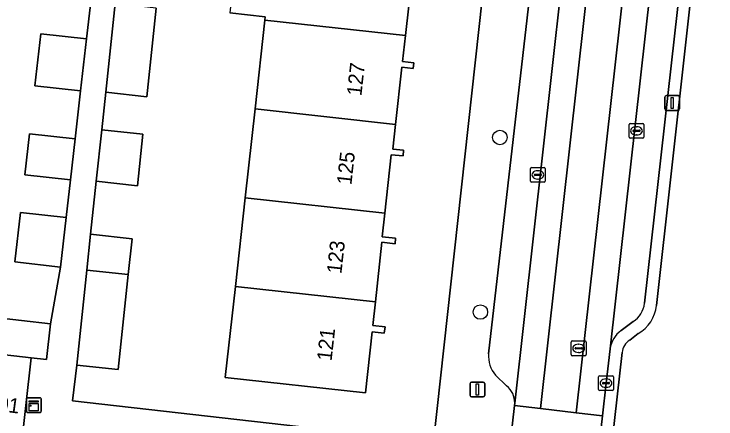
# Model space of a CAD drawing. Extents: x 162082 to 163401, y 388089 to 388636.
# Drawn here: x 163126.89 to 163174.31, y 388417.28 to 388444.63 of the extents above; entities that cross this region are included whole.
import ezdxf

# ---------------------------------------------------------------- set-up
doc = ezdxf.new("R2010")
doc.units = 0
for name, color, linetype in [('IMGEO_Boom', 7, 'Continuous'), ('IMGEO_Erf', 7, 'Continuous'), ('IMGEO_Grasland_overig', 7, 'Continuous'), ('IMGEO_Kast', 7, 'Continuous'), ('IMGEO_Kolk', 7, 'Continuous'), ('IMGEO_Lichtmast', 7, 'Continuous'), ('IMGEO_Pand', 7, 'Continuous'), ('IMGEO_Pand_nummerreeks', 7, 'Continuous'), ('IMGEO_Parkeervlak_open', 7, 'Continuous'), ('IMGEO_Rijbaan_lokaal_gesloten', 7, 'Continuous'), ('IMGEO_Rijbaan_lokaal_open', 7, 'Continuous'), ('IMGEO_Rioolput', 7, 'Continuous'), ('IMGEO_Voetpad_open', 7, 'Continuous')]:
    doc.layers.add(name, color=color, linetype=linetype)

msp = doc.modelspace()

# ---------------------------------------------------------------- linework, layer by layer
at = {"layer": 'IMGEO_Boom'}
for centre in [(163159.711, 388436.297), (163158.392, 388424.502)]:
    msp.add_circle(centre, 0.489, dxfattribs=at)
at = {"layer": 'IMGEO_Erf'}
for points in [[(163136.499, 388445.039), (163135.864, 388439.038), (163133.081, 388439.346), (163132.814, 388436.82), (163135.598, 388436.525), (163135.228, 388433.037), (163132.446, 388433.344), (163132.062, 388429.769), (163134.861, 388429.459), (163134.592, 388427.034), (163133.914, 388420.629), (163131.13, 388420.924), (163130.828, 388418.51), (163155.217, 388415.732), (163161.578, 388473.502)], [(163153.759, 388447.005), (163153.335, 388443.175), (163153.142, 388441.426), (163153.894, 388441.343), (163153.851, 388440.955), (163153.096, 388441.039), (163152.67, 388437.177), (163152.486, 388435.513), (163153.211, 388435.432), (163153.168, 388435.045), (163152.376, 388435.133), (163151.939, 388431.185), (163151.763, 388429.593), (163152.668, 388429.493), (163152.627, 388429.12), (163151.747, 388429.217), (163151.302, 388425.185), (163151.127, 388423.605), (163151.951, 388423.514), (163151.902, 388423.069), (163151.092, 388423.159), (163150.637, 388419.037), (163141.162, 388420.085), (163141.842, 388426.232), (163142.505, 388432.23), (163143.168, 388438.229), (163143.832, 388444.227), (163143.857, 388444.454), (163141.468, 388444.718)], [(163125.413, 388424.162), (163129.348, 388423.717), (163130.027, 388427.533), (163126.946, 388427.885), (163127.328, 388431.234), (163130.409, 388430.882), (163130.7, 388433.432), (163127.618, 388433.776), (163127.934, 388436.552), (163131.016, 388436.201), (163131.385, 388439.44), (163128.303, 388439.785), (163128.704, 388443.305), (163131.786, 388442.953), (163132.07, 388445.448)]]:
    msp.add_lwpolyline(points, dxfattribs=at)
at = {"layer": 'IMGEO_Grasland_overig'}
for points in [[(163174.308, 388460.946), (163170.288, 388424.956)], [(163169.048, 388423.046), (163168.482, 388422.608)], [(163167.971, 388421.771), (163166.461, 388408.388)]]:
    msp.add_lwpolyline(points, dxfattribs=at)
for centre, radius, start, end in [((163167.822, 388425.199), 2.478, 299.6513, 354.3642), ((163169.088, 388421.664), 1.122, 122.6841, 174.5066)]:
    msp.add_arc(centre, radius, start, end, dxfattribs=at)
at = {"layer": 'IMGEO_Kast'}
for p, q in [((163127.721, 388417.79), (163127.721, 388418.631)), ((163127.721, 388418.631), (163127.721, 388417.79)), ((163127.796, 388418.715), (163128.637, 388418.715)), ((163128.637, 388418.715), (163127.796, 388418.715)), ((163128.721, 388418.64), (163128.721, 388417.799)), ((163128.721, 388417.799), (163128.721, 388418.64)), ((163128.646, 388417.715), (163127.805, 388417.715)), ((163127.805, 388417.715), (163128.646, 388417.715))]:
    msp.add_line(p, q, dxfattribs=at)
for points in [[(163127.916, 388418.505), (163128.516, 388418.505), (163128.516, 388418.42), (163127.916, 388418.42), (163127.916, 388418.505)], [(163127.916, 388418.33), (163128.516, 388418.33), (163128.516, 388417.841), (163127.916, 388417.841), (163127.916, 388418.33)]]:
    msp.add_lwpolyline(points, dxfattribs=at)
msp.add_circle((163128, 388418.179), 0.0377, dxfattribs=at)
for centre, start, end in [((163127.799, 388418.637), 92.4484, 184.2845), ((163127.799, 388418.637), 92.4484, 184.2845), ((163128.643, 388418.637), 2.4484, 94.2845), ((163128.643, 388418.637), 2.4484, 94.2845), ((163128.643, 388417.793), 272.4484, 4.2845), ((163128.643, 388417.793), 272.4484, 4.2845), ((163127.799, 388417.793), 182.4484, 274.2845), ((163127.799, 388417.793), 182.4484, 274.2845)]:
    msp.add_arc(centre, 0.0779, start, end, dxfattribs=at)
at = {"layer": 'IMGEO_Kolk'}
for p, q in [((163168.513, 388437.245), (163169.365, 388437.245)), ((163168.438, 388436.319), (163168.438, 388437.171)), ((163168.74, 388436.788), (163169.138, 388436.788)), ((163168.926, 388437.025), (163168.951, 388437.025)), ((163169.439, 388437.171), (163169.439, 388436.319)), ((163168.697, 388436.739), (163168.697, 388436.751)), ((163169.135, 388436.702), (163168.737, 388436.702)), ((163168.949, 388436.465), (163168.924, 388436.465)), ((163169.181, 388436.751), (163169.181, 388436.739)), ((163169.365, 388436.245), (163168.513, 388436.245)), ((163161.778, 388433.342), (163161.778, 388434.194)), ((163161.853, 388434.268), (163162.705, 388434.268)), ((163162.266, 388434.048), (163162.291, 388434.048)), ((163162.779, 388434.194), (163162.779, 388433.342)), ((163162.037, 388433.762), (163162.037, 388433.774)), ((163162.475, 388433.725), (163162.077, 388433.725)), ((163162.08, 388433.811), (163162.478, 388433.811)), ((163162.289, 388433.488), (163162.264, 388433.488)), ((163162.521, 388433.774), (163162.521, 388433.762)), ((163162.705, 388433.268), (163161.853, 388433.268)), ((163166.457, 388420.205), (163167.309, 388420.205)), ((163166.382, 388419.279), (163166.382, 388420.131)), ((163166.641, 388419.699), (163166.641, 388419.711)), ((163166.684, 388419.748), (163167.082, 388419.748)), ((163166.87, 388419.985), (163166.895, 388419.985)), ((163167.125, 388419.711), (163167.125, 388419.699)), ((163167.383, 388420.131), (163167.383, 388419.279)), ((163167.079, 388419.662), (163166.681, 388419.662)), ((163166.893, 388419.425), (163166.868, 388419.425)), ((163167.309, 388419.205), (163166.457, 388419.205))]:
    msp.add_line(p, q, dxfattribs=at)
for points in [[(163168.513, 388437.245), (163169.365, 388437.245)], [(163168.438, 388436.319), (163168.438, 388437.171)], [(163169.439, 388437.171), (163169.439, 388436.319)], [(163169.365, 388436.245), (163168.513, 388436.245)], [(163161.778, 388433.342), (163161.778, 388434.194)], [(163161.853, 388434.268), (163162.705, 388434.268)], [(163162.779, 388434.194), (163162.779, 388433.342)], [(163162.705, 388433.268), (163161.853, 388433.268)], [(163166.457, 388420.205), (163167.309, 388420.205)], [(163166.382, 388419.279), (163166.382, 388420.131)], [(163167.383, 388420.131), (163167.383, 388419.279)], [(163167.309, 388419.205), (163166.457, 388419.205)]]:
    msp.add_lwpolyline(points, dxfattribs=at)
for centre, radius, start, end in [((163168.515, 388437.169), 0.0765, 91.552, 178.448), ((163168.515, 388437.169), 0.0765, 91.552, 178.448), ((163169.363, 388437.169), 0.0765, 1.552, 88.448), ((163169.363, 388437.169), 0.0765, 1.552, 88.448), ((163168.737, 388436.748), 0.0403, 85.8775, 175.7526), ((163169.142, 388436.75), 0.0386, 1.7309, 96.639), ((163168.515, 388436.321), 0.0765, 181.552, 268.448), ((163168.515, 388436.321), 0.0765, 181.552, 268.448), ((163168.734, 388436.738), 0.0366, 178.938, 274.7102), ((163169.138, 388436.745), 0.043, 264.8664, 352.4533), ((163169.363, 388436.321), 0.0765, 271.552, 358.448), ((163169.363, 388436.321), 0.0765, 271.552, 358.448), ((163161.855, 388434.192), 0.0765, 91.552, 178.448), ((163161.855, 388434.192), 0.0765, 91.552, 178.448), ((163162.703, 388434.192), 0.0765, 1.552, 88.448), ((163162.703, 388434.192), 0.0765, 1.552, 88.448), ((163162.077, 388433.771), 0.0403, 85.8775, 175.7526), ((163162.074, 388433.761), 0.0366, 178.938, 274.7102), ((163162.478, 388433.768), 0.043, 264.8664, 352.4533), ((163162.482, 388433.773), 0.0386, 1.7309, 96.639), ((163161.855, 388433.344), 0.0765, 181.552, 268.448), ((163161.855, 388433.344), 0.0765, 181.552, 268.448), ((163162.703, 388433.344), 0.0765, 271.552, 358.448), ((163162.703, 388433.344), 0.0765, 271.552, 358.448), ((163166.459, 388420.129), 0.0765, 91.552, 178.448), ((163166.459, 388420.129), 0.0765, 91.552, 178.448), ((163167.307, 388420.129), 0.0765, 1.552, 88.448), ((163167.307, 388420.129), 0.0765, 1.552, 88.448), ((163166.681, 388419.708), 0.0403, 85.8775, 175.7526), ((163166.678, 388419.698), 0.0366, 178.938, 274.7102), ((163167.082, 388419.705), 0.043, 264.8664, 352.4533), ((163167.086, 388419.71), 0.0386, 1.7309, 96.639), ((163166.459, 388419.281), 0.0765, 181.552, 268.448), ((163166.459, 388419.281), 0.0765, 181.552, 268.448), ((163167.307, 388419.281), 0.0765, 271.552, 358.448), ((163167.307, 388419.281), 0.0765, 271.552, 358.448)]:
    msp.add_arc(centre, radius, start, end, dxfattribs=at)
for centre, major_axis, ratio, start_param, end_param in [((163168.925, 388436.745), (-0.387, 0.002), 0.722429, 4.712389, 7.853982), ((163168.95, 388436.745), (-0.39, 0.002), 0.717154, 1.570796, 4.712389), ((163162.265, 388433.768), (-0.387, 0.002), 0.722429, 4.712389, 7.853982), ((163162.29, 388433.768), (-0.39, 0.002), 0.717154, 1.570796, 4.712389), ((163166.869, 388419.705), (-0.387, 0.002), 0.722429, 4.712389, 7.853982), ((163166.894, 388419.705), (-0.39, 0.002), 0.717154, 1.570796, 4.712389)]:
    msp.add_ellipse(centre, major_axis=major_axis, ratio=ratio, start_param=start_param, end_param=end_param, dxfattribs=at)
at = {"layer": 'IMGEO_Lichtmast'}
for p, q in [((163170.857, 388438.222), (163170.857, 388439.022)), ((163170.857, 388439.022), (163170.857, 388438.222)), ((163170.957, 388439.122), (163171.747, 388439.122)), ((163171.747, 388439.122), (163170.957, 388439.122)), ((163171.847, 388439.022), (163171.847, 388438.222)), ((163171.847, 388438.222), (163171.847, 388439.022)), ((163171.747, 388438.122), (163170.957, 388438.122)), ((163170.957, 388438.122), (163171.747, 388438.122)), ((163157.797, 388419.776), (163158.587, 388419.776)), ((163158.587, 388419.776), (163157.797, 388419.776)), ((163157.697, 388418.876), (163157.697, 388419.676)), ((163157.697, 388419.676), (163157.697, 388418.876)), ((163158.687, 388419.676), (163158.687, 388418.876)), ((163158.687, 388418.876), (163158.687, 388419.676)), ((163158.587, 388418.776), (163157.797, 388418.776)), ((163157.797, 388418.776), (163158.587, 388418.776))]:
    msp.add_line(p, q, dxfattribs=at)
for points in [[(163171.277, 388438.997), (163171.427, 388438.997), (163171.427, 388438.247), (163171.277, 388438.247), (163171.277, 388438.997)], [(163158.117, 388419.651), (163158.267, 388419.651), (163158.267, 388418.901), (163158.117, 388418.901), (163158.117, 388419.651)]]:
    msp.add_lwpolyline(points, dxfattribs=at)
for centre, start, end in [((163170.957, 388439.022), 90, 180), ((163170.957, 388439.022), 90, 180), ((163171.747, 388439.022), 0, 90), ((163171.747, 388439.022), 360, 90), ((163170.957, 388438.222), 180, 270), ((163170.957, 388438.222), 180, 270), ((163171.747, 388438.222), 270, 0), ((163171.747, 388438.222), 270, 0), ((163157.797, 388419.676), 90, 180), ((163157.797, 388419.676), 90, 180), ((163158.587, 388419.676), 0, 90), ((163158.587, 388419.676), 360, 90), ((163157.797, 388418.876), 180, 270), ((163157.797, 388418.876), 180, 270), ((163158.587, 388418.876), 270, 0), ((163158.587, 388418.876), 270, 0)]:
    msp.add_arc(centre, 0.1, start, end, dxfattribs=at)
at = {"layer": 'IMGEO_Pand'}
for points in [[(163153.975, 388448.727), (163154.014, 388449.078), (163146.437, 388449.917), (163146.475, 388450.264), (163144.523, 388450.48), (163142.135, 388450.744), (163141.468, 388444.718), (163143.857, 388444.454), (163143.832, 388444.227), (163153.335, 388443.175), (163153.759, 388447.005), (163154.5, 388446.923), (163154.536, 388447.254), (163153.821, 388447.333)], [(163133.081, 388439.346), (163135.864, 388439.038), (163136.499, 388445.039), (163133.717, 388445.347)], [(163153.335, 388443.175), (163143.832, 388444.227), (163143.168, 388438.229), (163152.67, 388437.177), (163153.096, 388441.039), (163153.851, 388440.955), (163153.894, 388441.343), (163153.142, 388441.426)], [(163131.786, 388442.953), (163128.704, 388443.305), (163128.303, 388439.785), (163131.385, 388439.44)], [(163143.168, 388438.229), (163142.505, 388432.23), (163151.939, 388431.185), (163152.376, 388435.133), (163153.168, 388435.045), (163153.211, 388435.432), (163152.486, 388435.513), (163152.67, 388437.177)], [(163132.814, 388436.82), (163132.446, 388433.344), (163135.228, 388433.037), (163135.598, 388436.525)], [(163131.016, 388436.201), (163127.934, 388436.552), (163127.618, 388433.776), (163130.7, 388433.432)], [(163151.939, 388431.185), (163142.505, 388432.23), (163141.842, 388426.232), (163151.302, 388425.185), (163151.747, 388429.217), (163152.627, 388429.12), (163152.668, 388429.493), (163151.763, 388429.593)], [(163130.409, 388430.882), (163127.328, 388431.234), (163126.946, 388427.885), (163130.027, 388427.533)], [(163132.062, 388429.769), (163131.81, 388427.342), (163134.592, 388427.034), (163134.861, 388429.459)], [(163134.592, 388427.034), (163131.81, 388427.342), (163131.13, 388420.924), (163133.914, 388420.629)], [(163141.842, 388426.232), (163141.162, 388420.085), (163150.637, 388419.037), (163151.092, 388423.159), (163151.902, 388423.069), (163151.951, 388423.514), (163151.127, 388423.605), (163151.302, 388425.185)], [(163128.04, 388421.411), (163129.073, 388421.294), (163129.348, 388423.717), (163125.413, 388424.162), (163125.33, 388424.102), (163125.207, 388423.924), (163125.121, 388423.74), (163125.084, 388423.548), (163124.884, 388421.768)], [(163128.04, 388421.411), (163124.884, 388421.768), (163124.159, 388415.319), (163127.316, 388414.964)]]:
    msp.add_lwpolyline(points, close=True, dxfattribs=at)
at = {"layer": 'IMGEO_Parkeervlak_open'}
for points in [[(163160.715, 388418.357), (163166.362, 388469.035)], [(163163.994, 388465.839), (163163.664, 388462.857), (163163.222, 388458.868), (163158.949, 388421.682)], [(163171.912, 388464.477), (163167.151, 388422.019)], [(163169.475, 388425.097), (163173.506, 388460.994)], [(163167.9, 388423.248), (163168.725, 388423.863)], [(163159.421, 388420.237), (163160.169, 388419.515)]]:
    msp.add_lwpolyline(points, dxfattribs=at)
for centre, radius, start, end in [((163167.84, 388425.246), 1.642, 302.6241, 354.7952), ((163168.945, 388421.768), 1.811, 125.2307, 172.0498), ((163160.905, 388421.521), 1.962, 175.3004, 220.8781), ((163159.275, 388418.386), 1.44, 358.8596, 51.6284)]:
    msp.add_arc(centre, radius, start, end, dxfattribs=at)
at = {"layer": 'IMGEO_Rijbaan_lokaal_gesloten'}
for points in [[(163170.749, 388470.152), (163164.87, 388417.704), (163166.632, 388417.495), (163166.883, 388419.705), (163167.151, 388422.019), (163171.912, 388464.477), (163172.583, 388470.604), (163172.717, 388471.839), (163172.861, 388473.057)], [(163166.676, 388471.618), (163168.423, 388471.435), (163162.448, 388417.992), (163164.87, 388417.704), (163170.749, 388470.152)]]:
    msp.add_lwpolyline(points, dxfattribs=at)
msp.add_lwpolyline([(163166.676, 388471.618), (163166.672, 388471.594), (163166.662, 388471.38), (163166.362, 388469.035), (163160.715, 388418.357), (163160.696, 388418.2), (163162.448, 388417.992), (163168.423, 388471.435)], close=True, dxfattribs=at)
at = {"layer": 'IMGEO_Rijbaan_lokaal_open'}
msp.add_lwpolyline([(163166.632, 388417.495), (163164.87, 388417.704), (163162.448, 388417.992), (163160.696, 388418.2), (163160.033, 388412.235), (163161.793, 388412.037), (163164.208, 388411.764), (163165.957, 388411.567)], close=True, dxfattribs=at)
at = {"layer": 'IMGEO_Rioolput'}
for p, q in [((163164.605, 388422.553), (163165.457, 388422.553)), ((163164.53, 388421.627), (163164.53, 388422.479)), ((163164.832, 388422.096), (163165.23, 388422.096)), ((163165.018, 388422.333), (163165.043, 388422.333)), ((163165.531, 388422.479), (163165.531, 388421.627)), ((163164.789, 388422.047), (163164.789, 388422.059)), ((163165.227, 388422.01), (163164.829, 388422.01)), ((163165.041, 388421.773), (163165.016, 388421.773)), ((163165.273, 388422.059), (163165.273, 388422.047)), ((163165.457, 388421.553), (163164.605, 388421.553))]:
    msp.add_line(p, q, dxfattribs=at)
for points in [[(163164.605, 388422.553), (163165.457, 388422.553)], [(163164.53, 388421.627), (163164.53, 388422.479)], [(163165.531, 388422.479), (163165.531, 388421.627)], [(163165.457, 388421.553), (163164.605, 388421.553)]]:
    msp.add_lwpolyline(points, dxfattribs=at)
for centre, radius, start, end in [((163164.607, 388422.477), 0.0765, 91.552, 178.448), ((163164.607, 388422.477), 0.0765, 91.552, 178.448), ((163165.455, 388422.477), 0.0765, 1.552, 88.448), ((163165.455, 388422.477), 0.0765, 1.552, 88.448), ((163164.829, 388422.056), 0.0403, 85.8775, 175.7526), ((163165.234, 388422.058), 0.0386, 1.7309, 96.639), ((163164.607, 388421.629), 0.0765, 181.552, 268.448), ((163164.607, 388421.629), 0.0765, 181.552, 268.448), ((163164.826, 388422.046), 0.0366, 178.938, 274.7102), ((163165.23, 388422.053), 0.043, 264.8664, 352.4533), ((163165.455, 388421.629), 0.0765, 271.552, 358.448), ((163165.455, 388421.629), 0.0765, 271.552, 358.448)]:
    msp.add_arc(centre, radius, start, end, dxfattribs=at)
for centre, major_axis, ratio, start_param, end_param in [((163165.017, 388422.053), (-0.387, 0.002), 0.722429, 4.712389, 7.853982), ((163165.042, 388422.053), (-0.39, 0.002), 0.717154, 1.570796, 4.712389)]:
    msp.add_ellipse(centre, major_axis=major_axis, ratio=ratio, start_param=start_param, end_param=end_param, dxfattribs=at)
at = {"layer": 'IMGEO_Voetpad_open'}
for points in [[(163162.028, 388477.761), (163161.578, 388473.502), (163155.217, 388415.732), (163155.1, 388414.671), (163155.087, 388414.558), (163150.658, 388374.825)], [(163158.949, 388421.682), (163163.222, 388458.868), (163163.664, 388462.857), (163163.994, 388465.839)], [(163173.506, 388460.994), (163169.475, 388425.097)], [(163170.288, 388424.956), (163174.308, 388460.946)], [(163132.07, 388445.448), (163131.786, 388442.953), (163131.385, 388439.44), (163131.016, 388436.201), (163130.7, 388433.432), (163130.409, 388430.882), (163130.027, 388427.533), (163129.348, 388423.717), (163129.073, 388421.294), (163128.04, 388421.411), (163127.316, 388414.964)], [(163155.217, 388415.732), (163130.828, 388418.51), (163131.13, 388420.924), (163131.81, 388427.342), (163132.062, 388429.769), (163132.446, 388433.344), (163132.814, 388436.82), (163133.081, 388439.346), (163133.717, 388445.347)], [(163168.725, 388423.863), (163167.9, 388423.248)], [(163168.482, 388422.608), (163169.048, 388423.046)], [(163167.151, 388422.019), (163166.883, 388419.705), (163166.632, 388417.495), (163165.957, 388411.567), (163165.864, 388410.752), (163165.613, 388408.375)], [(163166.461, 388408.388), (163167.971, 388421.771)], [(163160.169, 388419.515), (163159.421, 388420.237)], [(163160.696, 388418.2), (163160.715, 388418.357)], [(163160.012, 388412.049), (163160.033, 388412.235), (163160.696, 388418.2)]]:
    msp.add_lwpolyline(points, dxfattribs=at)
for centre, radius, start, end in [((163167.84, 388425.246), 1.642, 302.6241, 354.7952), ((163167.822, 388425.199), 2.478, 299.6513, 354.3642), ((163168.945, 388421.768), 1.811, 125.2307, 172.0498), ((163169.088, 388421.664), 1.122, 122.6841, 174.5066), ((163160.905, 388421.521), 1.962, 175.3004, 220.8781), ((163159.275, 388418.386), 1.44, 358.8596, 51.6284)]:
    msp.add_arc(centre, radius, start, end, dxfattribs=at)

# ---------------------------------------------------------------- texts
at = {"layer": 'IMGEO_Pand_nummerreeks'}
for s, rotation, p in [('127', 83.5866, (163150.353, 388439.068)), ('125', 83.5866, (163149.678, 388433.059)), ('123', 83.5866, (163149.002, 388427.051)), ('121', 83.5866, (163148.339, 388421.156)), ('63/N01', 352.4054, (163122.93, 388418.211))]:
    msp.add_text(s, height=1, rotation=rotation, dxfattribs=at).set_placement(p)

doc.saveas('drawing.dxf')
